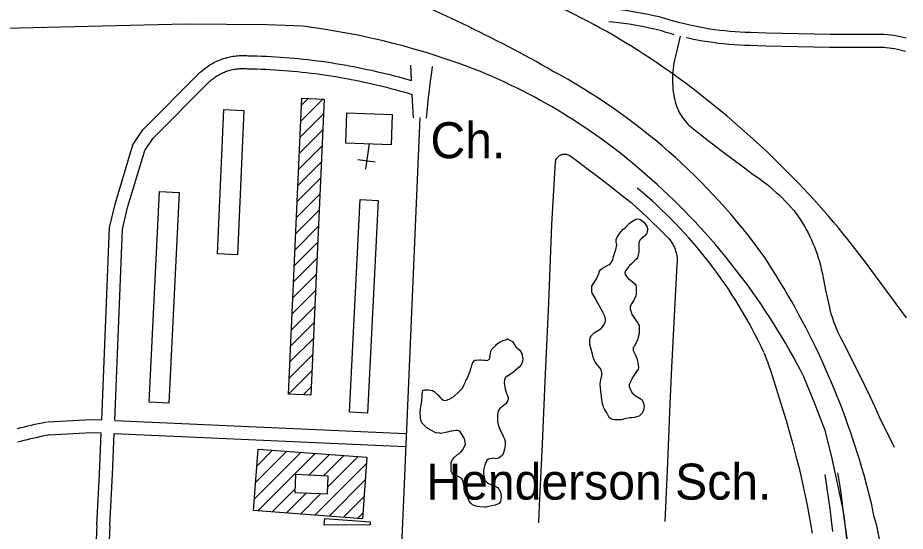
# Model space of a CAD drawing. Extents: x 3677843 to 3715951, y 511991 to 537744.
# Drawn here: x 3689113 to 3691160, y 524043 to 525227 of the extents above; entities that cross this region are included whole.
import ezdxf

# ---------------------------------------------------------------- set-up
doc = ezdxf.new("R2010")
doc.units = 0
for name, color, linetype in [('V-BLDG-IDEN', 7, 'Continuous'), ('V-BLDG-OTLN', 7, 'Continuous'), ('V-ROAD-CNTR', 7, 'Continuous'), ('V-SITE-OTLN', 7, 'Continuous'), ('V-SITE-OTLN-IDEN', 7, 'Continuous'), ('V-SITE-VEGE', 7, 'Continuous')]:
    doc.layers.add(name, color=color, linetype=linetype)

msp = doc.modelspace()

# ---------------------------------------------------------------- linework, layer by layer
at = {"layer": 'V-BLDG-OTLN'}
for p, q in [((3689767.5, 525025.2), (3689782.8, 525040.4)), ((3689765.9, 524988.2), (3689816.6, 525038.9)), ((3689764.2, 524951.2), (3689818.1, 525005)), ((3689762.6, 524914.2), (3689816.4, 524968)), ((3689760.9, 524877.1), (3689814.8, 524931)), ((3689759.3, 524840.1), (3689813.1, 524894)), ((3689757.6, 524803.1), (3689811.5, 524857)), ((3689756, 524766.1), (3689809.8, 524820)), ((3689754.3, 524729.1), (3689808.2, 524783)), ((3689752.7, 524692.1), (3689806.5, 524746)), ((3689751, 524655.1), (3689804.9, 524709)), ((3689749.4, 524618.1), (3689803.2, 524672)), ((3689747.7, 524581.1), (3689801.6, 524635)), ((3689746.1, 524544.1), (3689799.9, 524597.9)), ((3689744.4, 524507.1), (3689798.3, 524560.9)), ((3689742.8, 524470.1), (3689796.6, 524523.9)), ((3689741.1, 524433.1), (3689795, 524486.9)), ((3689739.5, 524396.1), (3689793.3, 524449.9)), ((3689737.8, 524359.1), (3689791.7, 524412.9)), ((3689771.6, 524357.5), (3689790, 524375.9)), ((3689657.3, 524090.3), (3689667.8, 524232.2)), ((3689659.3, 524117.6), (3689766.6, 524224.9)), ((3689662.2, 524155.8), (3689733.7, 524227.3)), ((3689665, 524194), (3689700.8, 524229.8)), ((3689666.7, 524089.6), (3689799.5, 524222.4)), ((3689667.8, 524232.2), (3689918.7, 524213.6)), ((3689784.7, 524172.3), (3689832.4, 524220)), ((3689818.4, 524170.7), (3689865.3, 524217.5)), ((3689828.3, 524145.2), (3689898.2, 524215.1)), ((3689918.7, 524213.6), (3689908.2, 524071.7)), ((3689798.4, 524079.9), (3689917.6, 524199.1)), ((3689753.9, 524173.8), (3689751.9, 524132.4)), ((3689829.5, 524170.1), (3689753.9, 524173.8)), ((3689827.5, 524128.7), (3689829.5, 524170.1)), ((3689831.3, 524077.4), (3689914.8, 524161)), ((3689699.6, 524087.2), (3689752.3, 524139.8)), ((3689732.5, 524084.8), (3689778.9, 524131.1)), ((3689751.9, 524132.4), (3689827.5, 524128.7)), ((3689765.4, 524082.3), (3689812.6, 524129.5)), ((3689864.2, 524075), (3689912, 524122.8)), ((3689908.2, 524071.7), (3689657.3, 524090.3)), ((3689897.1, 524072.5), (3689909.1, 524084.6)), ((3689820.3, 524056.6), (3689821.3, 524071.9)), ((3689925.7, 524057.8), (3689820.3, 524056.6)), ((3689821.3, 524071.9), (3689926.2, 524064.8)), ((3689926.2, 524064.8), (3689925.7, 524057.8))]:
    msp.add_line(p, q, dxfattribs=at)
for points in [[(3689737.8, 524359.1), (3689768.2, 525041.1), (3689819.6, 525038.8), (3689789.2, 524356.8)], [(3689573.6, 524682.3), (3689588.6, 525015.2), (3689635, 525013.1), (3689620, 524680.3)], [(3689872.5, 525007.7), (3689976.9, 525003.5), (3689974.1, 524933.7), (3689869.8, 524937.8)], [(3689416.6, 524340.7), (3689439.8, 524826.4), (3689485.2, 524824.3), (3689462, 524338.5)], [(3689878.3, 524317.5), (3689903, 524807.7), (3689944.5, 524805.6), (3689919.8, 524315.4)]]:
    msp.add_lwpolyline(points, close=True, dxfattribs=at)
at = {"layer": 'V-ROAD-CNTR'}
msp.add_line((3691100.8, 524305.4), (3691134.9, 524236.4), dxfattribs=at)
for points in [[(3690732.8, 525197.7), (3690721, 525199.2), (3690709.3, 525200.9), (3690697.8, 525202.8), (3690686.2, 525204.9), (3690674.7, 525207.2), (3690663.2, 525209.7), (3690648.2, 525213.4), (3690640.4, 525215.3), (3690629.1, 525218.4), (3690617.8, 525221.7), (3690606, 525225.4), (3690593, 525228.7), (3690580.1, 525231.7), (3690567.2, 525234.4), (3690554.3, 525237), (3690541.3, 525239.3), (3690528.3, 525241.5), (3690515.3, 525243.4), (3690502.2, 525245.1), (3690489.1, 525246.5), (3690479.1, 525247.5)], [(3689770.8, 525207.3), (3689688.8, 525210.6), (3689500.8, 525212), (3688859.6, 525196.6), (3686680.3, 525129.5)], [(3690626.9, 525187.9), (3690620.9, 525189.6), (3690609.1, 525193), (3690597.9, 525196.5), (3690585.9, 525199.5), (3690573.6, 525202.4), (3690561.2, 525205), (3690548.7, 525207.5), (3690536.3, 525209.8), (3690523.8, 525211.8), (3690511.2, 525213.6), (3690498.6, 525215.3), (3690486, 525216.7), (3690476.2, 525217.6)], [(3690641.2, 525184.2), (3690632.7, 525148.6), (3690630.9, 525142.1), (3690629.3, 525135.6), (3690627.8, 525129.1), (3690626.6, 525122.5), (3690625.6, 525115.9), (3690624.7, 525109.2), (3690624.1, 525102.6), (3690623.7, 525095.9), (3690623.4, 525089.2), (3690623.4, 525082.5), (3690623.6, 525075.8), (3690623.9, 525069.1), (3690624.5, 525062.4), (3690625.3, 525055.8), (3690626.3, 525049.1), (3690627.5, 525042.6), (3690628.4, 525037.8), (3690629.5, 525033), (3690630.9, 525028.3), (3690632.4, 525023.7), (3690634.2, 525019.2), (3690636.1, 525014.7), (3690638.2, 525010.3), (3690640.5, 525006), (3690643, 525001.8), (3690645.7, 524997.7), (3690648.5, 524993.7), (3690651.5, 524989.9), (3690654.6, 524986.2), (3690657.9, 524982.6), (3690661.4, 524979.2), (3690665, 524975.9), (3690668.8, 524972.7), (3690691.9, 524954.5), (3690715.3, 524936.3), (3690738.7, 524918.4), (3690762.3, 524900.6), (3690786, 524883), (3690809.8, 524865.5), (3690817.7, 524860.1), (3690825.6, 524854.5), (3690833.3, 524848.7), (3690840.9, 524842.8), (3690848.3, 524836.7), (3690855.7, 524830.4), (3690862.8, 524824), (3690869.9, 524817.5), (3690876.8, 524810.8), (3690883.6, 524804), (3690890.2, 524797), (3690896.7, 524789.8), (3690903, 524782.6), (3690908.3, 524775.5), (3690913.4, 524768.3), (3690918.3, 524761), (3690923.1, 524753.6), (3690927.6, 524746), (3690932, 524738.3), (3690936.1, 524730.6), (3690940.1, 524722.7), (3690943.9, 524714.7), (3690947.4, 524706.6), (3690950.8, 524698.5), (3690953.9, 524690.2), (3690956.9, 524681.9), (3690959.6, 524673.5), (3690962.1, 524665.1), (3690964.4, 524656.6), (3690966.5, 524648), (3690968.4, 524639.4), (3690972.3, 524619.1), (3690976.4, 524598.9), (3690980.7, 524578.8), (3690985.2, 524558.7), (3690987.3, 524550.6), (3690989.6, 524542.6), (3690992.1, 524534.6), (3690994.8, 524526.7), (3690997.7, 524518.9), (3691000.9, 524511.1), (3691004.1, 524503.4), (3691007.6, 524495.8), (3691011.3, 524488.3), (3691015.2, 524480.9), (3691019.2, 524473.6), (3691031.4, 524449.9), (3691043.4, 524426), (3691055.3, 524402.1), (3691066.9, 524378), (3691078.4, 524353.9), (3691089.7, 524329.7), (3691100.8, 524305.4)], [(3691162.5, 525179.7), (3691155.4, 525181.5), (3691148.3, 525183.1), (3691141.1, 525184.5), (3691133.8, 525185.7), (3691126.6, 525186.7), (3691119.3, 525187.5), (3691111.9, 525188.1), (3691104.6, 525188.4), (3691097.3, 525188.5), (3691060.3, 525188.3), (3691023.6, 525188.3), (3690986.9, 525188.5), (3690950.1, 525188.9), (3690913.4, 525189.6), (3690876.7, 525190.4), (3690840, 525191.5), (3690803.1, 525192.9), (3690791.2, 525193.2), (3690779.4, 525193.7), (3690767.7, 525194.4), (3690756, 525195.3), (3690744.3, 525196.4), (3690732.5, 525197.7)], [(3690728.9, 525167.9), (3690716.9, 525169.5), (3690704.7, 525171.3), (3690692.6, 525173.3), (3690680.6, 525175.5), (3690668.5, 525177.9), (3690656.5, 525180.5), (3690655.6, 525180.7)], [(3691160.8, 525148.9), (3691154.6, 525150.7), (3691148.4, 525152.3), (3691142.1, 525153.8), (3691135.7, 525155), (3691129.4, 525156.1), (3691123, 525156.9), (3691116.5, 525157.6), (3691110.1, 525158.1), (3691103.6, 525158.4), (3691097.1, 525158.5), (3691060.4, 525158.3), (3691023.5, 525158.3), (3690986.6, 525158.5), (3690949.7, 525158.9), (3690912.8, 525159.6), (3690875.9, 525160.4), (3690839, 525161.6), (3690802.2, 525162.9), (3690790.2, 525163.2), (3690777.9, 525163.7), (3690765.7, 525164.4), (3690753.4, 525165.4), (3690741.2, 525166.5), (3690729.2, 525167.9)], [(3689533.9, 525100.7), (3689536.4, 525103), (3689539, 525105.4), (3689541.8, 525107.7), (3689544.6, 525109.9), (3689547.5, 525112.1), (3689550.4, 525114.1), (3689553.3, 525116.1), (3689556.3, 525118.1), (3689559.4, 525119.9), (3689562.5, 525121.7), (3689565.7, 525123.4), (3689568.8, 525125.1), (3689572.1, 525126.6), (3689575.3, 525128.1), (3689578.6, 525129.4), (3689582, 525130.7), (3689585.3, 525132), (3689588.7, 525133.1), (3689592.2, 525134.1), (3689595.6, 525135.1), (3689599.1, 525136), (3689602.6, 525136.8), (3689606.1, 525137.5), (3689609.6, 525138.1), (3689613.2, 525138.6), (3689616.7, 525139), (3689620.3, 525139.4), (3689623.8, 525139.7), (3689627.4, 525139.8), (3689631, 525139.9), (3689634.6, 525139.9), (3689638.2, 525139.8), (3689641.7, 525139.6), (3689644.9, 525139.4)], [(3689644, 525139.4), (3689654.6, 525139.2), (3689665.3, 525138.9), (3689676, 525138.5), (3689686.6, 525138.1), (3689697.3, 525137.6), (3689708, 525137), (3689718.6, 525136.3), (3689729.2, 525135.5), (3689739.9, 525134.7), (3689750.5, 525133.7), (3689761.1, 525132.7), (3689771.8, 525131.6), (3689782.4, 525130.5), (3689793, 525129.2), (3689803.5, 525127.9), (3689814.1, 525126.5), (3689824.7, 525125), (3689835.2, 525123.4), (3689845.8, 525121.7), (3689856.3, 525120), (3689866.8, 525118.2), (3689877.3, 525116.3), (3689887.8, 525114.3), (3689898.3, 525112.3), (3689908.7, 525110.2), (3689919.2, 525107.9), (3689929.6, 525105.7), (3689940, 525103.3), (3689950.4, 525100.8), (3689960.8, 525098.3), (3689971.1, 525095.7), (3689981.4, 525093), (3689991.8, 525090.3), (3690002, 525087.4), (3690021.5, 525081.9)], [(3689554.2, 525078.7), (3689556.4, 525080.7), (3689558.6, 525082.6), (3689560.7, 525084.4), (3689563, 525086.2), (3689565.2, 525087.9), (3689567.5, 525089.5), (3689569.9, 525091.1), (3689572.2, 525092.6), (3689574.7, 525094.1), (3689577.1, 525095.5), (3689579.6, 525096.9), (3689582.1, 525098.2), (3689584.7, 525099.4), (3689587.3, 525100.5), (3689589.9, 525101.6), (3689592.5, 525102.7), (3689595.2, 525103.6), (3689597.9, 525104.5), (3689600.6, 525105.3), (3689603.3, 525106.1), (3689606.1, 525106.8), (3689608.8, 525107.4), (3689611.6, 525108), (3689614.4, 525108.5), (3689617.2, 525108.9), (3689620, 525109.2), (3689622.8, 525109.5), (3689625.6, 525109.7), (3689628.5, 525109.8), (3689631.3, 525109.9), (3689634.1, 525109.9), (3689637, 525109.8), (3689639.8, 525109.7), (3689642.6, 525109.4)], [(3689643.5, 525109.4), (3689654, 525109.2), (3689664.4, 525108.9), (3689674.8, 525108.6), (3689685.3, 525108.1), (3689695.7, 525107.6), (3689706.1, 525107), (3689716.6, 525106.4), (3689727, 525105.6), (3689737.4, 525104.8), (3689747.8, 525103.9), (3689758.2, 525102.9), (3689768.6, 525101.8), (3689779, 525100.7), (3689789.3, 525099.4), (3689799.7, 525098.1), (3689810, 525096.7), (3689820.4, 525095.3), (3689830.7, 525093.7), (3689841, 525092.1), (3689851.3, 525090.4), (3689861.6, 525088.7), (3689871.9, 525086.8), (3689882.2, 525084.9), (3689892.4, 525082.9), (3689902.6, 525080.8), (3689912.9, 525078.6), (3689923.1, 525076.4), (3689933.2, 525074.1), (3689943.4, 525071.7), (3689953.6, 525069.2), (3689963.7, 525066.7), (3689973.8, 525064), (3689983.9, 525061.3), (3689994, 525058.6), (3690004, 525055.7), (3690014, 525052.8), (3690023.1, 525050)], [(3690021.5, 525081.9), (3690019.8, 525117.9)], [(3690055.7, 524995.2), (3690057.3, 525011.1), (3690059, 525027.1), (3690060.8, 525043), (3690062.7, 525058.9), (3690064.6, 525074.8), (3690066.7, 525090.7), (3690068.8, 525106.6), (3690069.8, 525114.3)], [(3689307, 524299.7), (3689325, 524743.4), (3689337.5, 524797.4), (3689378.7, 524933.6), (3689402, 524968.4), (3689533.4, 525100.3)], [(3689337, 524298.3), (3689354.9, 524739.4), (3689366.5, 524789.7), (3689406.1, 524920.6), (3689425.3, 524949.2), (3689554.7, 525079.1)], [(3690025.8, 524995.9), (3690023.1, 525050)], [(3690040.8, 524996.7), (3690000.4, 524061.9)], [(3690315, 524062.3), (3690316.6, 524101.9), (3690323.4, 524243.4), (3690329.7, 524388.5), (3690338.2, 524569.8), (3690345.4, 524750), (3690353.3, 524895.5), (3690353.9, 524897.5), (3690354.6, 524899.5), (3690355.6, 524901.4), (3690356.7, 524903.2), (3690357.9, 524904.8), (3690359.4, 524906.4), (3690360.9, 524907.8), (3690362.6, 524909), (3690364.5, 524910.1), (3690366.4, 524911), (3690368.4, 524911.7), (3690370.4, 524912.2), (3690372.5, 524912.5), (3690374.6, 524912.6), (3690376.7, 524912.5), (3690378.8, 524912.2), (3690380.8, 524911.7), (3690382.8, 524911), (3690384.7, 524910.1), (3690386.5, 524909), (3690407.1, 524894), (3690427.5, 524878.8), (3690447.8, 524863.5), (3690468, 524848), (3690488, 524832.3), (3690508, 524816.5), (3690527.7, 524800.5), (3690540.6, 524789.1), (3690553.4, 524777.6), (3690565.9, 524766), (3690578.4, 524754.2), (3690590.7, 524742.2), (3690602.8, 524730.1), (3690614.8, 524717.9), (3690617.4, 524714.7), (3690619.8, 524711.5), (3690622.1, 524708.1), (3690624.2, 524704.6), (3690626, 524701.1), (3690627.7, 524697.4), (3690629.3, 524693.6), (3690630.6, 524689.8), (3690631.7, 524685.9), (3690632.6, 524681.9), (3690633.3, 524677.9), (3690633.8, 524673.9), (3690634.1, 524669.9), (3690634.2, 524665.8), (3690634.1, 524661.8), (3690633.7, 524657.7), (3690630.2, 524598.5), (3690626.9, 524539.2), (3690623.9, 524479.9), (3690621.2, 524420.6), (3690617.4, 524336), (3690611, 524182.7), (3690605.7, 524065.6)], [(3691163.3, 524535.1), (3691080.9, 524646.4)], [(3690834, 524455.3), (3690842.7, 524433.1), (3690851.7, 524406.2), (3690860.4, 524379.3), (3690868.9, 524352.2), (3690877.2, 524325.1), (3690885.2, 524298), (3690893.1, 524270.7), (3690900.7, 524243.4), (3690908.1, 524216.1), (3690915.3, 524188.6), (3690920.2, 524167.3), (3690925, 524146), (3690929.5, 524124.6), (3690933.8, 524103.1), (3690937.8, 524081.6), (3690941.7, 524060.1), (3690945.4, 524038.5)], [(3691019.1, 524073.6), (3691016.8, 524093.2), (3690990, 524217.8), (3690975.5, 524275.3), (3690950.6, 524339.1), (3690926.4, 524398.8)], [(3689112.3, 524279.7), (3689120.3, 524281.8), (3689128.4, 524283.8), (3689136.5, 524285.8), (3689144.6, 524287.7), (3689152.8, 524289.5), (3689160.9, 524291.2), (3689169.1, 524292.8), (3689177.2, 524294.4), (3689181.4, 524295.1)], [(3689183.3, 524295.3), (3689282.8, 524300.8), (3689307, 524299.7)], [(3689337, 524298.3), (3690007.8, 524268.5)], [(3689112.3, 524248.6), (3689120, 524250.7), (3689127.8, 524252.7), (3689135.6, 524254.7), (3689143.4, 524256.6), (3689151.2, 524258.4), (3689159.1, 524260.1), (3689166.9, 524261.8), (3689174.8, 524263.4), (3689182.7, 524264.9), (3689186.8, 524265.6)], [(3689184.9, 524265.4), (3689282.9, 524270.7), (3689305.8, 524269.7)], [(3689295.8, 524057.4), (3689301.9, 524174.4), (3689305.8, 524269.7)], [(3689325.8, 524056.1), (3689331.9, 524173.3), (3689335.8, 524268.4)], [(3689335.8, 524268.4), (3690006.5, 524238.5)], [(3690974.6, 524173.3), (3690978.6, 524147), (3690982.5, 524120.8), (3690986.1, 524094.5), (3690989.5, 524068.2), (3690992.6, 524041.9)], [(3691004.2, 524177.8), (3691008.3, 524151.4), (3691012.2, 524125), (3691015.8, 524098.5), (3691019.2, 524071.9), (3691022.4, 524045.3), (3691025.4, 524018.7)], [(3691088.7, 524074.4), (3691083.5, 524103.8), (3691065.1, 524172.3)], [(3689295.8, 524057.4), (3689286.5, 523845.4)], [(3690000.4, 524061.9), (3689908.9, 522016.8), (3689875.2, 521168.6), (3689866.8, 520973)], [(3691026.8, 524021.7), (3691019.1, 524073.6)], [(3691088.7, 524074.4), (3691093.3, 524059.4), (3691097.2, 524039.9), (3691101, 524020.3), (3691104.5, 524000.8), (3691104.6, 523999.7), (3691108.6, 523964.8), (3691112.4, 523928.9), (3691115.9, 523893), (3691119.3, 523857), (3691122.4, 523821.1), (3691125.3, 523785.1)], [(3689325.8, 524056.1), (3689316.5, 523844.4), (3689316, 523826.7)]]:
    msp.add_lwpolyline(points, dxfattribs=at)
for centre, radius, start, end in [((3689619.7, 523694.8), 1725.1, 51.4175, 69.3965), ((3688803.5, 522419.7), 3096.4, 60.1055, 68.7535), ((3689559.2, 523523.4), 1697.2, 68.5224, 82.8372), ((3689653.7, 523831.1), 1376.5, 47.2647, 67.4931), ((3689659.8, 523828.6), 1448.7, 35.8123, 61.6978), ((3689445.2, 523443.5), 2030.4, 36.3317, 51.991), ((3689556, 523702.9), 1537, 26.9228, 47.8332), ((3689850.5, 523998.9), 1084.3, 24.8961, 50.3854), ((3689331.1, 523684.1), 1801.4, 15.7229, 33.4194)]:
    msp.add_arc(centre, radius, start, end, dxfattribs=at)
at = {"layer": 'V-SITE-OTLN'}
for p, q in [((3689923.4, 524936.8), (3689914.9, 524877.4)), ((3689897.9, 524900), (3689937.5, 524894.4))]:
    msp.add_line(p, q, dxfattribs=at)
at = {"layer": 'V-SITE-VEGE'}
for points in [[(3690454.5, 524638.6), (3690454.5, 524640.9), (3690457.4, 524645.5), (3690459.2, 524647.3), (3690463.8, 524650.1), (3690465.5, 524651.9), (3690476, 524657), (3690478.8, 524658.2), (3690481.2, 524661.1), (3690484.7, 524666.8), (3690485.8, 524669.7), (3690487.6, 524676), (3690488.2, 524678.9), (3690491.7, 524690.5), (3690493.4, 524695.7), (3690494.6, 524702.6), (3690493.5, 524710.7), (3690493.5, 524715.3), (3690496.4, 524722.2), (3690498.1, 524725.1), (3690505.1, 524733.7), (3690509.2, 524738.3), (3690515, 524743.5), (3690516.7, 524744.7), (3690523.7, 524752.1), (3690527.1, 524755.6), (3690538.7, 524762.5), (3690543.3, 524763), (3690549.7, 524761.3), (3690557.2, 524755.5), (3690560, 524752), (3690562.9, 524748), (3690565.2, 524743.9), (3690565.8, 524739.9), (3690565.8, 524737.5), (3690564.6, 524732.9), (3690564, 524730), (3690559.9, 524724.3), (3690558.2, 524722.6), (3690551.2, 524717.4), (3690548.3, 524713.9), (3690546, 524707.6), (3690545.9, 524687.4), (3690543, 524673.5), (3690541.3, 524670.6), (3690536, 524666), (3690529.1, 524659.1), (3690524.5, 524655.7), (3690521.6, 524652.2), (3690514.6, 524643.6), (3690513.4, 524639), (3690514, 524634.9), (3690519.2, 524627.4), (3690522, 524625.1), (3690525.5, 524622.8), (3690537, 524612.9), (3690538.7, 524610), (3690539.9, 524604.8), (3690539.8, 524600.2), (3690539.2, 524589.8), (3690538.6, 524585.8), (3690533.4, 524574.2), (3690528.8, 524567.3), (3690527, 524563.9), (3690525.8, 524562.1), (3690525.8, 524555.8), (3690527, 524550.6), (3690528.7, 524545.4), (3690529.8, 524542.5), (3690544.2, 524522.2), (3690545.3, 524519.3), (3690546.5, 524517)], [(3690546.5, 524517), (3690546.4, 524498.5), (3690545.2, 524493.3), (3690542.3, 524483.5), (3690535.3, 524468.5), (3690532.4, 524466.2), (3690532.4, 524459.3), (3690537.6, 524450.1), (3690542.2, 524439.6), (3690544.4, 524425.8), (3690545, 524420.6), (3690543.2, 524413.7), (3690540.3, 524410.8), (3690533.9, 524401.6), (3690530.4, 524395.8), (3690529.3, 524393.5), (3690523.5, 524380.8), (3690523.4, 524376.2), (3690524.6, 524372.7), (3690525.7, 524370.4), (3690530.3, 524362.3), (3690535.5, 524357.7), (3690537.2, 524355.9), (3690541.3, 524353.6), (3690552.8, 524346.6), (3690554.5, 524343.2), (3690556.2, 524338.5), (3690557.9, 524329.9), (3690556.2, 524321.8), (3690555.6, 524319.5), (3690552.7, 524314.3), (3690550.9, 524312.6), (3690549.2, 524311.4), (3690546.3, 524308.5), (3690540.5, 524306.8), (3690535.3, 524305.1), (3690529, 524304), (3690524.3, 524304), (3690517.4, 524302.9), (3690513.3, 524301.7), (3690504.7, 524300), (3690498.3, 524299.5), (3690489.7, 524299.5), (3690485.1, 524300.7), (3690480.4, 524303), (3690477.6, 524305.3), (3690474.7, 524310), (3690471.8, 524315.7), (3690469, 524320.4), (3690466.7, 524324.4), (3690464.4, 524329.1), (3690463.2, 524332.5), (3690462.1, 524336.6), (3690460.9, 524341.8), (3690460.4, 524345.8), (3690459.8, 524352.7), (3690459.3, 524356.2), (3690458.7, 524358.5), (3690456.5, 524381.1), (3690457.1, 524389.1), (3690457.7, 524392), (3690460, 524401.8), (3690460, 524405.9), (3690459.5, 524413.4), (3690456.6, 524418.6), (3690451.4, 524425), (3690449.7, 524426.7), (3690446.8, 524431.3), (3690444.5, 524434.2), (3690441.7, 524440), (3690440.5, 524443.5), (3690438.8, 524451), (3690437.1, 524456.2), (3690434.8, 524464.9), (3690433.7, 524470.7), (3690432.6, 524474.1), (3690432.6, 524484.5), (3690433.8, 524489.1), (3690435.5, 524492.6), (3690436.7, 524494.3), (3690442.5, 524500.1), (3690448.8, 524504.1), (3690452.9, 524506.4), (3690458.7, 524510.4), (3690463.9, 524517.3), (3690468, 524524.2), (3690468.6, 524527.7), (3690468.6, 524532.9), (3690467.4, 524538.7), (3690462.9, 524547.9), (3690454.2, 524563), (3690447.9, 524574.5), (3690445.6, 524579.8), (3690441.6, 524585.5), (3690438.2, 524591.9), (3690437, 524596), (3690437.1, 524608.1), (3690439.4, 524611.5), (3690444.6, 524618.4), (3690447.5, 524623.1), (3690454.5, 524638.6)], [(3690086.5, 524268.6), (3690077.8, 524269.8), (3690066.3, 524275.6), (3690060.5, 524279.1), (3690057.1, 524281.4), (3690050.7, 524287.2), (3690045, 524293), (3690043.3, 524297.7), (3690042.1, 524304.6), (3690042.1, 524309.2), (3690041.6, 524313.8), (3690041.6, 524316.7), (3690042.2, 524325.4), (3690042.8, 524330), (3690044, 524334.1), (3690045.2, 524342.7), (3690045.2, 524347.3), (3690045.8, 524350.2), (3690045.8, 524358.3), (3690046.4, 524362.3), (3690047.6, 524368.1), (3690051, 524368.7), (3690060.3, 524369.2), (3690069.5, 524367.5), (3690073.5, 524365.1), (3690082.7, 524356.4), (3690088.5, 524350.1), (3690091.4, 524347.2), (3690094.8, 524344.8), (3690097.7, 524344.2), (3690102.3, 524344.8), (3690108.1, 524347.1), (3690119.1, 524353.4), (3690130.7, 524364.3), (3690133.6, 524367.2), (3690138.8, 524373), (3690141.7, 524379.3), (3690145.8, 524387.4), (3690147, 524390.3), (3690148.7, 524393.1), (3690151, 524398.3), (3690156.9, 524412.2), (3690158.6, 524417.9), (3690159.8, 524421.4), (3690162.1, 524430.6), (3690163.3, 524432.4), (3690167.3, 524437), (3690169.7, 524437.5), (3690178.3, 524438.1), (3690181.2, 524438.1), (3690188.1, 524437.5), (3690192.2, 524437.5), (3690196.2, 524436.9), (3690200.9, 524439.7), (3690202, 524442.6), (3690203.2, 524453.6), (3690205, 524459.9), (3690206.7, 524462.8), (3690216, 524471.4), (3690217.1, 524473.2), (3690218.9, 524474.9), (3690221.8, 524477.2), (3690224.1, 524478.3), (3690225.8, 524479.5), (3690230.5, 524481.2), (3690232.2, 524482.4), (3690240.9, 524485.2), (3690242.6, 524486.4), (3690243.2, 524485.8), (3690254.7, 524480.5)], [(3690254.7, 524480.5), (3690262.2, 524467.8), (3690271.4, 524460.3), (3690276, 524452.7), (3690278.2, 524440), (3690277.6, 524434.3), (3690274.1, 524426.2), (3690269.5, 524421), (3690259.7, 524413), (3690254.4, 524407.8), (3690249.8, 524404.9), (3690244.6, 524401.5), (3690242.3, 524400.9), (3690240.6, 524399.2), (3690238.2, 524398), (3690236.5, 524394.6), (3690235.9, 524392.3), (3690235.3, 524385.9), (3690237.6, 524370.3), (3690238.1, 524368), (3690240.4, 524360.5), (3690242.1, 524357), (3690244.4, 524351.2), (3690244.4, 524346.6), (3690243.8, 524344.3), (3690238.6, 524336.8), (3690234.5, 524333.4), (3690232.2, 524331.6), (3690224.7, 524325.3), (3690220.6, 524316.7), (3690219.4, 524312), (3690220, 524295.3), (3690221.1, 524288.4), (3690225.1, 524277.9), (3690233.1, 524262.3), (3690236, 524256), (3690237.7, 524250.2), (3690237.7, 524241.5), (3690235.9, 524231.7), (3690233.6, 524223.6), (3690231.2, 524218.4), (3690222.5, 524211.5), (3690216.8, 524209.8), (3690211.6, 524211), (3690198.9, 524209.3), (3690195.4, 524207), (3690194.2, 524204.7), (3690190.7, 524196.1), (3690187.8, 524183.4), (3690187.8, 524175.3), (3690188.9, 524168.4), (3690190.6, 524160.8), (3690196.3, 524154.5), (3690199.2, 524152.7), (3690204.4, 524150.4), (3690213.1, 524147.5), (3690220, 524144), (3690222.9, 524139.9), (3690226.9, 524133), (3690228, 524122), (3690227.4, 524115.7), (3690226.8, 524111.6), (3690223.9, 524107), (3690214.1, 524103), (3690206, 524101.3), (3690193.8, 524098.5), (3690190.4, 524098.5), (3690178.8, 524099.1), (3690172.5, 524099.7), (3690163.8, 524102.6), (3690162.1, 524103.8), (3690158.6, 524107.3), (3690154.6, 524111.9), (3690147.2, 524128.7), (3690146, 524135.6), (3690142, 524150), (3690139.8, 524159.9), (3690137.5, 524163.3), (3690135.2, 524166.2), (3690130.6, 524168.6), (3690116.7, 524174.4), (3690115, 524176.7), (3690112.7, 524181.3), (3690112.8, 524202.1), (3690115.7, 524207.3), (3690119.2, 524211.9), (3690127.9, 524220.6), (3690132.5, 524222.8), (3690135.4, 524225.1), (3690140, 524230.9), (3690145.9, 524243.6), (3690144.7, 524252.8), (3690142.4, 524259.2), (3690132.7, 524273.7), (3690128.1, 524274.8), (3690124, 524275.4), (3690114.2, 524273.7), (3690111.9, 524273.2), (3690103.8, 524271.5), (3690089.3, 524268), (3690086.5, 524268.6)]]:
    msp.add_lwpolyline(points, dxfattribs=at)

# ---------------------------------------------------------------- texts
at = {"layer": 'V-BLDG-IDEN'}
msp.add_text('Henderson Sch.', height=83, dxfattribs=at).set_placement((3690055.6, 524115.7))
at = {"layer": 'V-SITE-OTLN-IDEN'}
msp.add_text('Ch.', height=83, dxfattribs=at).set_placement((3690065, 524903))

doc.saveas('drawing.dxf')
